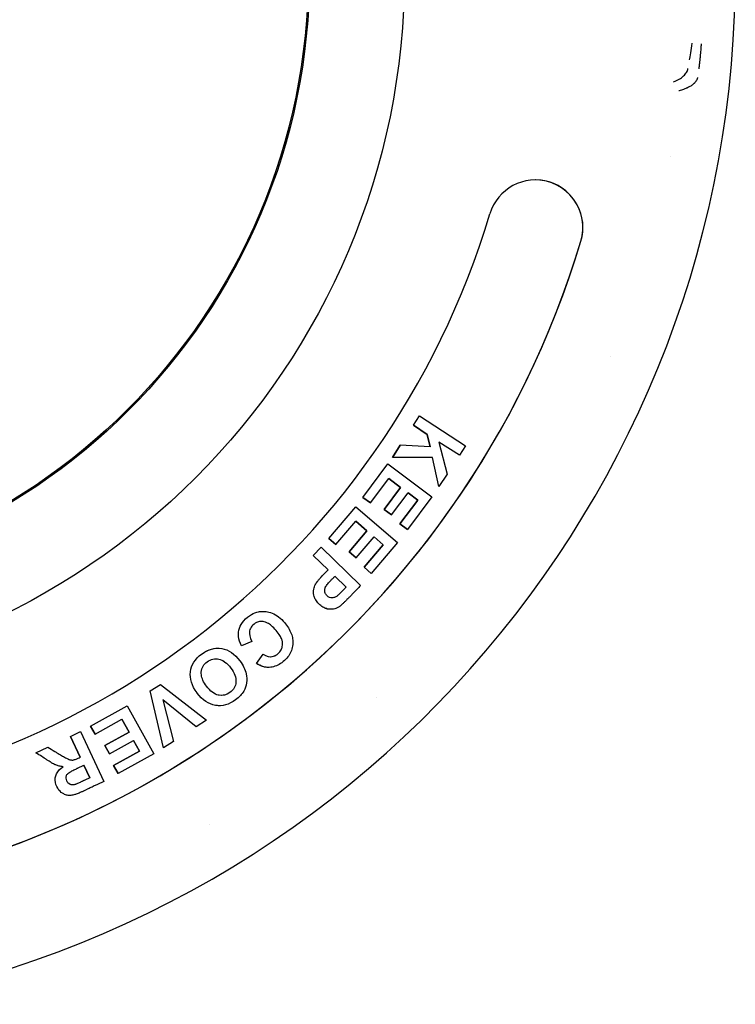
# Model space of a CAD drawing. Extents: x -89225 to 110569, y 13360 to 87647.
# Tile 398 of 478: x 84932 to 84970, y 67446 to 67498. Entities that reach past the tile are written whole.
import ezdxf

# ---------------------------------------------------------------- set-up
doc = ezdxf.new("R2010")
doc.units = 0
doc.layers.add('Iv-Lines 035', color=4, linetype='Continuous')

# ---------------------------------------------------------------- blocks, each defined once
blk = doc.blocks.new('Beuchtingstank doorsnede')
for p, q in [((1197733.526, -937927.225), (1197733.847, -937926.734)), ((1197733.527, -937927.225), (1197733.848, -937926.734)), ((1197733.847, -937926.734), (1197733.848, -937926.734)), ((1197733.848, -937926.734), (1197736.269, -937928.316)), ((1197733.527, -937927.225), (1197733.526, -937927.225)), ((1197734.258, -937927.703), (1197733.526, -937927.225)), ((1197733.527, -937927.225), (1197734.258, -937927.703)), ((1197734.258, -937927.703), (1197734.404, -937928.355)), ((1197734.258, -937927.703), (1197734.258, -937927.703)), ((1197734.404, -937928.355), (1197734.258, -937927.703)), ((1197734.875, -937928.106), (1197735.304, -937929.793)), ((1197735.948, -937928.807), (1197734.875, -937928.106)), ((1197735.948, -937928.807), (1197734.875, -937928.106)), ((1197732.423, -937928.914), (1197732.84, -937928.276)), ((1197732.84, -937928.276), (1197732.424, -937928.914)), ((1197734.404, -937928.355), (1197732.84, -937928.276)), ((1197732.84, -937928.276), (1197732.84, -937928.276)), ((1197736.269, -937928.316), (1197735.948, -937928.807)), ((1197730.869, -937931.019), (1197732.19, -937929.259)), ((1197730.87, -937931.019), (1197732.19, -937929.259)), ((1197732.19, -937929.259), (1197734.503, -937930.995)), ((1197732.19, -937929.259), (1197732.19, -937929.259)), ((1197732.423, -937928.914), (1197732.424, -937928.914)), ((1197734.532, -937928.923), (1197732.424, -937928.914)), ((1197734.874, -937930.45), (1197734.532, -937928.923)), ((1197734.874, -937930.45), (1197734.532, -937928.923)), ((1197735.948, -937928.807), (1197735.948, -937928.807)), ((1197731.262, -937931.313), (1197732.229, -937930.025)), ((1197732.229, -937930.025), (1197732.852, -937930.492)), ((1197732.852, -937930.492), (1197732.229, -937930.025)), ((1197735.304, -937929.793), (1197734.874, -937930.45)), ((1197731.982, -937931.651), (1197732.852, -937930.492)), ((1197732.852, -937930.492), (1197731.983, -937931.651)), ((1197732.375, -937931.946), (1197733.245, -937930.787)), ((1197732.852, -937930.492), (1197732.852, -937930.492)), ((1197733.245, -937930.787), (1197733.757, -937931.172)), ((1197733.757, -937931.172), (1197733.245, -937930.787)), ((1197734.874, -937930.45), (1197734.874, -937930.45)), ((1197730.87, -937931.019), (1197730.869, -937931.019)), ((1197731.262, -937931.313), (1197730.869, -937931.019)), ((1197730.87, -937931.019), (1197731.262, -937931.313)), ((1197731.262, -937931.313), (1197731.262, -937931.313)), ((1197733.757, -937931.172), (1197732.823, -937932.417)), ((1197732.823, -937932.417), (1197733.757, -937931.172)), ((1197734.503, -937930.995), (1197733.215, -937932.711)), ((1197733.757, -937931.172), (1197733.757, -937931.172)), ((1197729.07, -937933.181), (1197730.498, -937931.508)), ((1197729.071, -937933.181), (1197730.498, -937931.508)), ((1197730.498, -937931.508), (1197732.698, -937933.386)), ((1197730.498, -937931.508), (1197730.498, -937931.508)), ((1197731.982, -937931.651), (1197731.983, -937931.651)), ((1197732.375, -937931.946), (1197731.982, -937931.651)), ((1197731.983, -937931.651), (1197732.375, -937931.946)), ((1197729.444, -937933.5), (1197730.491, -937932.273)), ((1197730.491, -937932.273), (1197731.084, -937932.779)), ((1197731.083, -937932.779), (1197730.491, -937932.273)), ((1197732.375, -937931.946), (1197732.375, -937931.946)), ((1197730.141, -937933.883), (1197731.083, -937932.779)), ((1197731.084, -937932.779), (1197730.142, -937933.883)), ((1197731.083, -937932.779), (1197731.084, -937932.779)), ((1197732.823, -937932.417), (1197733.215, -937932.711)), ((1197732.823, -937932.417), (1197732.823, -937932.417)), ((1197733.215, -937932.711), (1197732.823, -937932.417)), ((1197733.215, -937932.711), (1197733.215, -937932.711)), ((1197729.071, -937933.181), (1197729.07, -937933.181)), ((1197729.444, -937933.5), (1197729.07, -937933.181)), ((1197729.071, -937933.181), (1197729.444, -937933.5)), ((1197730.515, -937934.201), (1197731.457, -937933.098)), ((1197732.698, -937933.386), (1197731.306, -937935.018)), ((1197731.457, -937933.098), (1197731.944, -937933.513)), ((1197731.944, -937933.513), (1197731.457, -937933.098)), ((1197728.261, -937934.068), (1197728.669, -937933.647)), ((1197728.261, -937934.068), (1197728.669, -937933.647)), ((1197728.669, -937933.647), (1197730.747, -937935.658)), ((1197728.669, -937933.647), (1197728.669, -937933.647)), ((1197729.444, -937933.5), (1197729.444, -937933.5)), ((1197730.141, -937933.883), (1197730.142, -937933.883)), ((1197730.515, -937934.201), (1197730.141, -937933.883)), ((1197730.142, -937933.883), (1197730.515, -937934.201)), ((1197731.944, -937933.513), (1197730.932, -937934.699)), ((1197730.932, -937934.699), (1197731.944, -937933.513)), ((1197731.944, -937933.513), (1197731.944, -937933.513)), ((1197728.261, -937934.068), (1197729.044, -937934.826)), ((1197728.261, -937934.068), (1197728.261, -937934.068)), ((1197729.043, -937934.826), (1197728.261, -937934.068)), ((1197730.515, -937934.201), (1197730.515, -937934.201)), ((1197729.043, -937934.826), (1197729.044, -937934.826)), ((1197730.932, -937934.699), (1197731.306, -937935.018)), ((1197730.932, -937934.699), (1197730.932, -937934.699)), ((1197731.305, -937935.018), (1197730.932, -937934.699)), ((1197729.396, -937935.167), (1197729.986, -937935.739)), ((1197729.396, -937935.167), (1197729.987, -937935.739)), ((1197731.305, -937935.018), (1197731.306, -937935.018)), ((1197729.987, -937935.739), (1197729.986, -937935.739)), ((1197725.616, -937937.015), (1197725.616, -937937.015)), ((1197729.186, -937936.908), (1197729.185, -937936.908)), ((1197723.231, -937938.955), (1197723.231, -937938.955)), ((1197725.022, -937938.597), (1197724.476, -937938.835)), ((1197724.476, -937938.835), (1197724.476, -937938.835)), ((1197725.265, -937939.751), (1197725.618, -937939.269)), ((1197725.266, -937939.751), (1197725.619, -937939.269)), ((1197725.619, -937939.269), (1197725.618, -937939.269)), ((1197725.265, -937939.751), (1197725.266, -937939.751)), ((1197725.89, -937939.963), (1197725.89, -937939.963)), ((1197719.68, -937941.201), (1197720.213, -937940.86)), ((1197719.68, -937941.201), (1197720.213, -937940.86)), ((1197720.213, -937940.86), (1197722.635, -937942.743)), ((1197720.213, -937940.86), (1197720.213, -937940.86)), ((1197720.375, -937944.191), (1197719.68, -937941.201)), ((1197719.68, -937941.201), (1197719.68, -937941.201)), ((1197720.374, -937944.191), (1197719.68, -937941.201)), ((1197720.338, -937941.676), (1197720.898, -937943.856)), ((1197722.102, -937943.085), (1197720.338, -937941.676)), ((1197722.102, -937943.085), (1197720.338, -937941.676)), ((1197716.535, -937943.048), (1197718.458, -937941.98)), ((1197716.535, -937943.048), (1197718.457, -937941.98)), ((1197718.457, -937941.98), (1197718.458, -937941.98)), ((1197718.458, -937941.98), (1197719.862, -937944.509)), ((1197723.318, -937941.98), (1197723.318, -937941.98)), ((1197716.773, -937943.477), (1197718.181, -937942.695)), ((1197718.181, -937942.695), (1197718.559, -937943.376)), ((1197718.559, -937943.376), (1197718.181, -937942.695)), ((1197716.535, -937943.048), (1197716.773, -937943.477)), ((1197716.535, -937943.048), (1197716.535, -937943.048)), ((1197716.773, -937943.477), (1197716.535, -937943.048)), ((1197722.635, -937942.743), (1197722.102, -937943.085)), ((1197722.102, -937943.085), (1197722.102, -937943.085)), ((1197715.473, -937943.594), (1197716.004, -937943.343)), ((1197715.473, -937943.594), (1197716.003, -937943.343)), ((1197715.473, -937943.594), (1197715.991, -937944.688)), ((1197715.473, -937943.594), (1197715.473, -937943.594)), ((1197715.99, -937944.688), (1197715.473, -937943.594)), ((1197716.003, -937943.343), (1197716.004, -937943.343)), ((1197716.004, -937943.343), (1197717.24, -937945.958)), ((1197716.773, -937943.477), (1197716.773, -937943.477)), ((1197717.292, -937944.08), (1197718.559, -937943.376)), ((1197718.559, -937943.376), (1197717.293, -937944.08)), ((1197718.559, -937943.376), (1197718.559, -937943.376)), ((1197713.658, -937944.453), (1197714.281, -937944.158)), ((1197713.659, -937944.453), (1197714.281, -937944.158)), ((1197714.281, -937944.158), (1197714.281, -937944.158)), ((1197717.292, -937944.08), (1197717.293, -937944.08)), ((1197717.531, -937944.509), (1197717.292, -937944.08)), ((1197717.293, -937944.08), (1197717.531, -937944.509)), ((1197717.531, -937944.509), (1197718.798, -937943.805)), ((1197719.109, -937944.366), (1197718.797, -937943.805)), ((1197718.798, -937943.805), (1197719.109, -937944.366)), ((1197720.374, -937944.191), (1197720.375, -937944.191)), ((1197720.898, -937943.856), (1197720.375, -937944.191)), ((1197713.658, -937944.453), (1197713.659, -937944.453)), ((1197715.99, -937944.688), (1197715.991, -937944.688)), ((1197717.531, -937944.509), (1197717.531, -937944.509)), ((1197717.747, -937945.121), (1197719.109, -937944.366)), ((1197719.109, -937944.366), (1197717.748, -937945.121)), ((1197719.862, -937944.509), (1197717.986, -937945.55)), ((1197719.109, -937944.366), (1197719.109, -937944.366)), ((1197715.095, -937945.186), (1197715.096, -937945.186)), ((1197716.5, -937945.765), (1197716.187, -937945.104)), ((1197716.187, -937945.104), (1197716.5, -937945.765)), ((1197717.747, -937945.121), (1197717.748, -937945.121)), ((1197717.986, -937945.55), (1197717.747, -937945.121)), ((1197717.748, -937945.121), (1197717.986, -937945.55)), ((1197716.5, -937945.765), (1197716.5, -937945.765)), ((1197717.986, -937945.55), (1197717.986, -937945.55)), ((1197715.429, -937946.701), (1197715.429, -937946.701))]:
    blk.add_line(p, q)
for centre, radius in [((1197695.497, -937903.424), 37.564), ((1197695.495, -937903.424), 32.565), ((1197695.494, -937903.424), 32.5)]:
    blk.add_circle(centre, radius)
for centre, radius, start, end in [((1197695.461, -937903.424), 55.013, 281.0336, 260.525), ((1197695.463, -937903.424), 52.499, 349.4124, 349.4125), ((1197739.953, -937916.821), 2.5, 343.2297, 163.2297), ((1197739.953, -937916.821), 2.5, 343.2297, 89.9925), ((1197695.499, -937903.424), 43.929, 198.3337, 343.2297), ((1197695.499, -937903.424), 48.929, 198.3337, 343.2297), ((1197695.498, -937903.424), 48.929, 270.0004, 343.2297), ((1197695.388, -937903.393), 52.581, 337.3784842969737, 337.37854724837), ((1197695.459, -937903.421), 52.505, 313.4404, 313.4405), ((1197695.431, -937903.373), 52.559, 301.3958, 301.3959)]:
    blk.add_arc(centre, radius, start, end)
for points in [[(1197748.178, -937907.13), (1197748.158, -937907.304), (1197748.111, -937907.655), (1197748.064, -937907.91), (1197748.045, -937907.998)], [(1197725.89, -937939.963), (1197725.684, -937939.963), (1197725.486, -937939.901), (1197725.265, -937939.751)]]:
    blk.add_open_spline(points, degree=3)
for points, knots in [([(1197748.676, -937907.165), (1197748.674, -937907.193), (1197748.672, -937907.222), (1197748.67, -937907.252), (1197748.669, -937907.264), (1197748.668, -937907.275), (1197748.667, -937907.287), (1197748.666, -937907.297), (1197748.666, -937907.308), (1197748.665, -937907.318), (1197748.659, -937907.392), (1197748.653, -937907.473), (1197748.646, -937907.558), (1197748.643, -937907.589), (1197748.64, -937907.621), (1197748.637, -937907.652), (1197748.635, -937907.676), (1197748.633, -937907.699), (1197748.631, -937907.722), (1197748.625, -937907.792), (1197748.618, -937907.86), (1197748.612, -937907.924), (1197748.609, -937907.953), (1197748.606, -937907.981), (1197748.603, -937908.008), (1197748.601, -937908.036), (1197748.598, -937908.062), (1197748.595, -937908.088), (1197748.587, -937908.167), (1197748.578, -937908.239), (1197748.57, -937908.305), (1197748.562, -937908.37), (1197748.555, -937908.429), (1197748.548, -937908.479)], [0, 0, 0, 0, 0.0082749, 0.0082749, 0.0082749, 0.011378, 0.011378, 0.011378, 0.0140932, 0.0140932, 0.0140932, 0.0330997, 0.0330997, 0.0330997, 0.0402011, 0.0402011, 0.0402011, 0.0455271, 0.0455271, 0.0455271, 0.0615053, 0.0615053, 0.0615053, 0.0685944, 0.0685944, 0.0685944, 0.0756835, 0.0756835, 0.0756835, 0.0968638, 0.0968638, 0.0968638, 0.1180442, 0.1180442, 0.1180442, 0.1180442]), ([(1197747.226, -937909.164), (1197747.335, -937909.123), (1197747.434, -937909.075), (1197747.522, -937909.023), (1197747.61, -937908.97), (1197747.686, -937908.913), (1197747.75, -937908.852), (1197747.815, -937908.791), (1197747.867, -937908.726), (1197747.905, -937908.66), (1197747.944, -937908.593), (1197747.968, -937908.524), (1197747.979, -937908.455)], [0, 0, 0, 0, 0.0406282, 0.0406282, 0.0406282, 0.0813468, 0.0813468, 0.0813468, 0.1227217, 0.1227217, 0.1227217, 0.1642706, 0.1642706, 0.1642706, 0.1642706]), ([(1197748.482, -937908.94), (1197748.479, -937908.955), (1197748.475, -937908.972), (1197748.466, -937909.003), (1197748.461, -937909.018), (1197748.447, -937909.051), (1197748.439, -937909.068), (1197748.421, -937909.1), (1197748.412, -937909.114), (1197748.4, -937909.131), (1197748.398, -937909.135), (1197748.394, -937909.14), (1197748.393, -937909.141), (1197748.375, -937909.166), (1197748.357, -937909.188), (1197748.327, -937909.22), (1197748.317, -937909.229), (1197748.3, -937909.246), (1197748.291, -937909.254), (1197748.274, -937909.269), (1197748.265, -937909.277), (1197748.247, -937909.292), (1197748.238, -937909.299), (1197748.22, -937909.313), (1197748.211, -937909.32), (1197748.199, -937909.328), (1197748.197, -937909.33), (1197748.174, -937909.347), (1197748.15, -937909.363), (1197748.101, -937909.394), (1197748.075, -937909.409), (1197748.02, -937909.439), (1197747.991, -937909.454), (1197747.945, -937909.475), (1197747.929, -937909.482), (1197747.906, -937909.493), (1197747.898, -937909.497), (1197747.884, -937909.502), (1197747.878, -937909.505), (1197747.869, -937909.509), (1197747.867, -937909.51), (1197747.827, -937909.526), (1197747.789, -937909.541), (1197747.712, -937909.569), (1197747.672, -937909.582), (1197747.593, -937909.606), (1197747.553, -937909.618), (1197747.511, -937909.629), (1197747.509, -937909.629), (1197747.506, -937909.63)], [0, 0, 0, 0, 0.067344, 0.067344, 0.125, 0.125, 0.186826, 0.186826, 0.234375, 0.234375, 0.243893, 0.243893, 0.25, 0.25, 0.338761, 0.338761, 0.375, 0.375, 0.40625, 0.40625, 0.4375, 0.4375, 0.466272, 0.466272, 0.494597, 0.494597, 0.5, 0.5, 0.5625, 0.5625, 0.625, 0.625, 0.6875, 0.6875, 0.71875, 0.71875, 0.734375, 0.734375, 0.745258, 0.745258, 0.75, 0.75, 0.828515, 0.828515, 0.909572, 0.909572, 0.994706, 0.994706, 1, 1, 1, 1]), ([(1197730.747, -937935.658), (1197730.62, -937935.79), (1197730.441, -937935.975), (1197730.251, -937936.171), (1197730.164, -937936.261), (1197730.113, -937936.314), (1197730.023, -937936.407), (1197729.925, -937936.505), (1197729.815, -937936.61), (1197729.72, -937936.697), (1197729.636, -937936.763), (1197729.599, -937936.79), (1197729.506, -937936.843), (1197729.386, -937936.887), (1197729.248, -937936.912), (1197729.08, -937936.907), (1197728.934, -937936.875), (1197728.753, -937936.793), (1197728.547, -937936.628), (1197728.382, -937936.42), (1197728.307, -937936.262), (1197728.267, -937936.078), (1197728.264, -937935.935), (1197728.293, -937935.784), (1197728.331, -937935.667), (1197728.386, -937935.565), (1197728.428, -937935.505), (1197728.495, -937935.415), (1197728.583, -937935.31), (1197728.674, -937935.209), (1197728.782, -937935.096), (1197728.883, -937934.992), (1197728.983, -937934.888), (1197729.044, -937934.826)], [0, 0, 0, 0, 0.114583, 0.151042, 0.171875, 0.1875, 0.203125, 0.223958, 0.25, 0.28125, 0.307292, 0.328125, 0.348958, 0.375, 0.40625, 0.4375, 0.46875, 0.510417, 0.5625, 0.614583, 0.65625, 0.6875, 0.71875, 0.75, 0.776042, 0.796875, 0.817708, 0.84375, 0.875, 0.901042, 0.921875, 0.942708, 1, 1, 1, 1]), ([(1197729.185, -937936.908), (1197729.151, -937936.908), (1197729.064, -937936.904), (1197728.934, -937936.875), (1197728.753, -937936.793), (1197728.547, -937936.628), (1197728.382, -937936.42), (1197728.307, -937936.262), (1197728.266, -937936.078), (1197728.264, -937935.935), (1197728.293, -937935.784), (1197728.331, -937935.667), (1197728.386, -937935.565), (1197728.427, -937935.505), (1197728.494, -937935.415), (1197728.583, -937935.31), (1197728.674, -937935.209), (1197728.781, -937935.096), (1197728.883, -937934.992), (1197728.983, -937934.888), (1197729.043, -937934.826)], [0.521523, 0.521523, 0.521523, 0.521523, 0.5317564, 0.5479482, 0.5695373, 0.5965236, 0.62351, 0.6450991, 0.6612909, 0.6774827, 0.6936745, 0.7071677, 0.7179622, 0.7287568, 0.74225, 0.7584418, 0.771935, 0.7827295, 0.7935241, 0.8232091, 0.8232091, 0.8232091, 0.8232091]), ([(1197729.987, -937935.739), (1197729.949, -937935.777), (1197729.902, -937935.827), (1197729.833, -937935.898), (1197729.801, -937935.931), (1197729.738, -937935.994), (1197729.672, -937936.06), (1197729.598, -937936.131), (1197729.523, -937936.195), (1197729.498, -937936.22), (1197729.41, -937936.273), (1197729.332, -937936.297), (1197729.227, -937936.309), (1197729.105, -937936.286), (1197728.977, -937936.198), (1197728.882, -937936.074), (1197728.854, -937935.944), (1197728.858, -937935.848), (1197728.89, -937935.749), (1197728.909, -937935.717), (1197728.953, -937935.647), (1197729.018, -937935.567), (1197729.091, -937935.483), (1197729.185, -937935.385), (1197729.231, -937935.338), (1197729.307, -937935.26), (1197729.359, -937935.205), (1197729.396, -937935.167)], [-1, -1, -1, -1, -0.9529359, -0.9333259, -0.9176379, -0.9019499, -0.8823399, -0.8509638, -0.8195878, -0.7882117, -0.7646797, -0.7411477, -0.7097716, -0.6705516, -0.6234875, -0.5764235, -0.5372034, -0.5058274, -0.4822953, -0.4587633, -0.4273873, -0.3960112, -0.3646352, -0.3411032, -0.3175711, -0.2940391, -0.246975, -0.246975, -0.246975, -0.246975]), ([(1197729.986, -937935.739), (1197729.949, -937935.777), (1197729.901, -937935.827), (1197729.833, -937935.898), (1197729.801, -937935.931), (1197729.738, -937935.994), (1197729.671, -937936.06), (1197729.598, -937936.131), (1197729.523, -937936.195), (1197729.498, -937936.22), (1197729.41, -937936.273), (1197729.334, -937936.297), (1197729.275, -937936.304), (1197729.243, -937936.304)], [0, 0, 0, 0, 0.0625, 0.0885417, 0.109375, 0.1302083, 0.15625, 0.1979167, 0.2395833, 0.28125, 0.3125, 0.34375, 0.3824704, 0.3824704, 0.3824704, 0.3824704]), ([(1197724.476, -937938.835), (1197724.311, -937938.49), (1197724.268, -937938.024), (1197724.577, -937937.5), (1197724.978, -937937.166), (1197725.341, -937937.025), (1197725.704, -937937.005), (1197726.028, -937937.067), (1197726.351, -937937.224), (1197726.66, -937937.494), (1197726.917, -937937.817), (1197727.077, -937938.104), (1197727.171, -937938.4), (1197727.197, -937938.675), (1197727.149, -937939.006), (1197727.02, -937939.286), (1197726.816, -937939.545), (1197726.531, -937939.78), (1197726.247, -937939.919), (1197725.811, -937940), (1197725.505, -937939.913), (1197725.266, -937939.751)], [0, 0, 0, 0, 0.125, 0.1875, 0.25, 0.302083, 0.34375, 0.385417, 0.4375, 0.489583, 0.53125, 0.572917, 0.614583, 0.65625, 0.697917, 0.739583, 0.78125, 0.822917, 0.864583, 0.90625, 1, 1, 1, 1]), ([(1197724.476, -937938.835), (1197724.31, -937938.49), (1197724.268, -937938.024), (1197724.577, -937937.5), (1197724.978, -937937.166), (1197725.316, -937937.034), (1197725.536, -937937.015), (1197725.616, -937937.015)], [0.0439184, 0.0439184, 0.0439184, 0.0439184, 0.1154364, 0.1511954, 0.1869543, 0.2167535, 0.2345159, 0.2345159, 0.2345159, 0.2345159]), ([(1197725.619, -937939.269), (1197725.783, -937939.391), (1197726.074, -937939.451), (1197726.41, -937939.253), (1197726.568, -937939.058), (1197726.631, -937938.89), (1197726.647, -937938.715), (1197726.635, -937938.602), (1197726.585, -937938.431), (1197726.467, -937938.219), (1197726.236, -937937.933), (1197726.014, -937937.724), (1197725.815, -937937.607), (1197725.684, -937937.558), (1197725.465, -937937.539), (1197725.249, -937937.599), (1197725.01, -937937.774), (1197724.844, -937938.139), (1197724.917, -937938.38), (1197725.022, -937938.597)], [0, 0, 0, 0, 0.125, 0.1875, 0.239583, 0.28125, 0.3125, 0.34375, 0.385417, 0.4375, 0.5, 0.5625, 0.614583, 0.65625, 0.697917, 0.75, 0.8125, 0.875, 1, 1, 1, 1]), ([(1197725.994, -937939.4), (1197726.049, -937939.4), (1197726.197, -937939.379), (1197726.41, -937939.253), (1197726.567, -937939.058), (1197726.631, -937938.89), (1197726.647, -937938.715), (1197726.635, -937938.602), (1197726.584, -937938.431), (1197726.467, -937938.219), (1197726.236, -937937.933), (1197726.014, -937937.724), (1197725.814, -937937.607), (1197725.692, -937937.561), (1197725.577, -937937.549), (1197725.527, -937937.549)], [0.689989, 0.689989, 0.689989, 0.689989, 0.7025891, 0.7238327, 0.7415358, 0.7556982, 0.76632, 0.7769418, 0.7911042, 0.8088073, 0.8300509, 0.8512945, 0.8689976, 0.88316, 0.8942867, 0.8942867, 0.8942867, 0.8942867]), ([(1197722.147, -937941.312), (1197722.145, -937941.308), (1197722.142, -937941.305), (1197722.14, -937941.302), (1197721.862, -937940.926), (1197721.745, -937940.555), (1197721.793, -937940.192), (1197721.84, -937939.829), (1197722.035, -937939.519), (1197722.377, -937939.266), (1197722.724, -937939.01), (1197723.078, -937938.912), (1197723.437, -937938.972), (1197723.797, -937939.033), (1197724.118, -937939.248), (1197724.392, -937939.619)], [0.5, 0.5, 0.5, 0.5, 0.5011127, 0.5011127, 0.5011127, 0.6245089, 0.6245089, 0.6245089, 0.747905, 0.747905, 0.747905, 0.8732252, 0.8732252, 0.8732252, 1, 1, 1, 1]), ([(1197722.147, -937941.312), (1197722.145, -937941.308), (1197722.142, -937941.305), (1197722.14, -937941.302), (1197721.862, -937940.926), (1197721.745, -937940.555), (1197721.792, -937940.192), (1197721.84, -937939.829), (1197722.035, -937939.519), (1197722.377, -937939.266), (1197722.657, -937939.059), (1197722.942, -937938.955), (1197723.231, -937938.955)], [0.5, 0.5, 0.5, 0.5, 0.5011127, 0.5011127, 0.5011127, 0.6245089, 0.6245089, 0.6245089, 0.747905, 0.747905, 0.747905, 0.8492141, 0.8492141, 0.8492141, 0.8492141]), ([(1197724.392, -937939.619), (1197724.564, -937939.851), (1197724.677, -937940.073), (1197724.728, -937940.296), (1197724.767, -937940.464), (1197724.77, -937940.606), (1197724.747, -937940.775), (1197724.725, -937940.945), (1197724.676, -937941.084), (1197724.601, -937941.209), (1197724.503, -937941.373), (1197724.357, -937941.533), (1197724.167, -937941.673), (1197723.825, -937941.926), (1197723.471, -937942.023), (1197723.107, -937941.962), (1197722.747, -937941.901), (1197722.426, -937941.685), (1197722.147, -937941.312)], [0, 0, 0, 0, 0.0803328, 0.0803328, 0.0803328, 0.1331177, 0.1331177, 0.1331177, 0.1834058, 0.1834058, 0.1834058, 0.2522892, 0.2522892, 0.2522892, 0.3767009, 0.3767009, 0.3767009, 0.5, 0.5, 0.5, 0.5]), ([(1197722.636, -937940.953), (1197722.479, -937940.741), (1197722.386, -937940.541), (1197722.366, -937940.346), (1197722.361, -937940.3), (1197722.36, -937940.255), (1197722.364, -937940.21), (1197722.385, -937939.953), (1197722.479, -937939.808), (1197722.674, -937939.664), (1197722.868, -937939.521), (1197723.077, -937939.485), (1197723.288, -937939.528), (1197723.486, -937939.568), (1197723.727, -937939.738), (1197723.916, -937939.995)], [-0.5, -0.5, -0.5, -0.5, -0.3912102, -0.3912102, -0.3912102, -0.3658299, -0.3658299, -0.3658299, -0.2495751, -0.2495751, -0.2495751, -0.133483, -0.133483, -0.133483, 0, 0, 0, 0]), ([(1197723.12, -937939.511), (1197723.176, -937939.51), (1197723.232, -937939.516), (1197723.288, -937939.528), (1197723.485, -937939.568), (1197723.726, -937939.738), (1197723.916, -937939.995)], [-0.1643757, -0.1643757, -0.1643757, -0.1643757, -0.133483, -0.133483, -0.133483, 0, 0, 0, 0]), ([(1197723.916, -937939.995), (1197724.109, -937940.256), (1197724.206, -937940.497), (1197724.186, -937940.731), (1197724.164, -937940.98), (1197724.069, -937941.131), (1197723.867, -937941.278), (1197723.681, -937941.414), (1197723.486, -937941.458), (1197723.301, -937941.431), (1197723.285, -937941.429), (1197723.27, -937941.426), (1197723.254, -937941.423), (1197723.064, -937941.383), (1197722.829, -937941.213), (1197722.636, -937940.953)], [-1, -1, -1, -1, -0.8660884, -0.8660884, -0.8660884, -0.7494603, -0.7494603, -0.7494603, -0.6421232, -0.6421232, -0.6421232, -0.6331314, -0.6331314, -0.6331314, -0.5, -0.5, -0.5, -0.5]), ([(1197723.916, -937939.995), (1197724.109, -937940.256), (1197724.206, -937940.497), (1197724.186, -937940.731), (1197724.164, -937940.98), (1197724.069, -937941.131), (1197723.867, -937941.278), (1197723.716, -937941.388), (1197723.56, -937941.438), (1197723.407, -937941.439)], [-1, -1, -1, -1, -0.8660884, -0.8660884, -0.8660884, -0.7494603, -0.7494603, -0.7494603, -0.6625762, -0.6625762, -0.6625762, -0.6625762]), ([(1197723.318, -937941.98), (1197723.248, -937941.98), (1197723.178, -937941.974), (1197723.107, -937941.962), (1197722.747, -937941.901), (1197722.426, -937941.685), (1197722.147, -937941.312)], [0.3525916, 0.3525916, 0.3525916, 0.3525916, 0.3767009, 0.3767009, 0.3767009, 0.5, 0.5, 0.5, 0.5]), ([(1197714.281, -937944.158), (1197714.407, -937944.235), (1197714.576, -937944.337), (1197714.777, -937944.46), (1197714.871, -937944.517), (1197714.948, -937944.565), (1197715.067, -937944.635), (1197715.167, -937944.692), (1197715.266, -937944.745), (1197715.328, -937944.776), (1197715.374, -937944.795), (1197715.389, -937944.801), (1197715.444, -937944.821), (1197715.489, -937944.831), (1197715.544, -937944.839), (1197715.611, -937944.837), (1197715.653, -937944.828), (1197715.729, -937944.805), (1197715.8, -937944.776), (1197715.913, -937944.726), (1197715.949, -937944.708), (1197715.991, -937944.688)], [0, 0, 0, 0, 0.229167, 0.3125, 0.364583, 0.40625, 0.447917, 0.5, 0.5625, 0.614583, 0.651042, 0.671875, 0.692708, 0.71875, 0.75, 0.78125, 0.822917, 0.864583, 0.90625, 0.9375, 1, 1, 1, 1]), ([(1197715.095, -937945.186), (1197715.022, -937945.179), (1197714.917, -937945.162), (1197714.79, -937945.127), (1197714.699, -937945.094), (1197714.636, -937945.065), (1197714.537, -937945.013), (1197714.417, -937944.941), (1197714.316, -937944.878), (1197714.208, -937944.809), (1197714.157, -937944.775), (1197714.07, -937944.719), (1197713.909, -937944.615), (1197713.761, -937944.519), (1197713.658, -937944.453)], [0.534914, 0.534914, 0.534914, 0.534914, 0.5506326, 0.5584919, 0.5663512, 0.5742105, 0.5846896, 0.5951687, 0.6043379, 0.6095774, 0.6148169, 0.6213664, 0.6318454, 0.6606629, 0.6606629, 0.6606629, 0.6606629]), ([(1197715.096, -937945.186), (1197715.022, -937945.179), (1197714.917, -937945.162), (1197714.79, -937945.127), (1197714.699, -937945.094), (1197714.636, -937945.065), (1197714.538, -937945.013), (1197714.417, -937944.941), (1197714.316, -937944.878), (1197714.209, -937944.809), (1197714.157, -937944.775), (1197714.071, -937944.719), (1197713.91, -937944.615), (1197713.761, -937944.519), (1197713.659, -937944.453)], [0, 0, 0, 0, 0.125, 0.1875, 0.25, 0.3125, 0.395833, 0.479167, 0.552083, 0.59375, 0.635417, 0.6875, 0.770833, 1, 1, 1, 1]), ([(1197715.566, -937944.837), (1197715.578, -937944.837), (1197715.615, -937944.836), (1197715.652, -937944.828), (1197715.729, -937944.805), (1197715.8, -937944.776), (1197715.913, -937944.726), (1197715.948, -937944.708), (1197715.99, -937944.688)], [0.82626517, 0.82626517, 0.82626517, 0.82626517, 0.82916596, 0.8353211, 0.84147624, 0.84763138, 0.85224774, 0.86148045, 0.86148045, 0.86148045, 0.86148045]), ([(1197717.24, -937945.958), (1197717.088, -937946.03), (1197716.859, -937946.138), (1197716.567, -937946.276), (1197716.382, -937946.364), (1197716.254, -937946.425), (1197716.172, -937946.463), (1197716.127, -937946.485), (1197716.05, -937946.52), (1197715.972, -937946.554), (1197715.844, -937946.607), (1197715.676, -937946.666), (1197715.484, -937946.708), (1197715.306, -937946.698), (1197715.103, -937946.63), (1197714.827, -937946.417), (1197714.561, -937945.81), (1197714.767, -937945.399), (1197715.096, -937945.186)], [0, 0, 0, 0, 0.125, 0.1875, 0.239583, 0.276042, 0.294271, 0.304688, 0.315104, 0.328125, 0.348958, 0.385417, 0.4375, 0.5, 0.5625, 0.645833, 0.75, 1, 1, 1, 1]), ([(1197715.429, -937946.701), (1197715.386, -937946.701), (1197715.284, -937946.69), (1197715.103, -937946.63), (1197714.827, -937946.417), (1197714.561, -937945.81), (1197714.767, -937945.399), (1197715.095, -937945.186)], [0.3663997, 0.3663997, 0.3663997, 0.3663997, 0.3789104, 0.3984108, 0.4244114, 0.4569122, 0.534914, 0.534914, 0.534914, 0.534914]), ([(1197716.5, -937945.765), (1197716.448, -937945.79), (1197716.37, -937945.827), (1197716.271, -937945.874), (1197716.204, -937945.906), (1197716.157, -937945.928), (1197716.116, -937945.947), (1197716.095, -937945.957), (1197716.032, -937945.986), (1197715.974, -937946.013), (1197715.885, -937946.053), (1197715.813, -937946.085), (1197715.761, -937946.108), (1197715.724, -937946.122), (1197715.708, -937946.128), (1197715.603, -937946.152), (1197715.507, -937946.142), (1197715.379, -937946.086), (1197715.285, -937945.951), (1197715.241, -937945.796), (1197715.254, -937945.694), (1197715.273, -937945.638), (1197715.314, -937945.568), (1197715.37, -937945.516), (1197715.479, -937945.449), (1197715.602, -937945.384), (1197715.692, -937945.339), (1197715.804, -937945.285), (1197715.838, -937945.269), (1197715.895, -937945.243), (1197715.957, -937945.213), (1197716.058, -937945.165), (1197716.135, -937945.129), (1197716.187, -937945.104)], [-0.7905912, -0.7905912, -0.7905912, -0.7905912, -0.7411793, -0.7164733, -0.695885, -0.6794143, -0.6691202, -0.6608849, -0.6526495, -0.6382377, -0.6176494, -0.5929434, -0.5723551, -0.5558845, -0.5394138, -0.5188255, -0.4858842, -0.4447076, -0.3952956, -0.354119, -0.3211777, -0.2882364, -0.2470598, -0.2058831, -0.1729418, -0.1523535, -0.1358829, -0.1235299, -0.1111769, -0.0947062, -0.0741179, -0.049412, 0, 0, 0, 0]), ([(1197716.5, -937945.765), (1197716.448, -937945.79), (1197716.37, -937945.827), (1197716.271, -937945.874), (1197716.204, -937945.906), (1197716.157, -937945.928), (1197716.116, -937945.947), (1197716.095, -937945.957), (1197716.032, -937945.986), (1197715.973, -937946.013), (1197715.885, -937946.053), (1197715.813, -937946.085), (1197715.761, -937946.108), (1197715.723, -937946.122), (1197715.708, -937946.128), (1197715.636, -937946.144), (1197715.598, -937946.147), (1197715.586, -937946.147)], [0, 0, 0, 0, 0.0625, 0.09375, 0.1197917, 0.140625, 0.1536458, 0.1640625, 0.1744792, 0.1927083, 0.21875, 0.25, 0.2760417, 0.296875, 0.3177083, 0.34375, 0.3572017, 0.3572017, 0.3572017, 0.3572017])]:
    blk.add_open_spline(points, degree=3, knots=knots)

msp = doc.modelspace()

# ---------------------------------------------------------------- block references
at = {"layer": 'Iv-Lines 035'}
msp.add_blockref('Beuchtingstank doorsnede', (-1112780.934, 1005403.429), dxfattribs=at)

doc.saveas('drawing.dxf')
